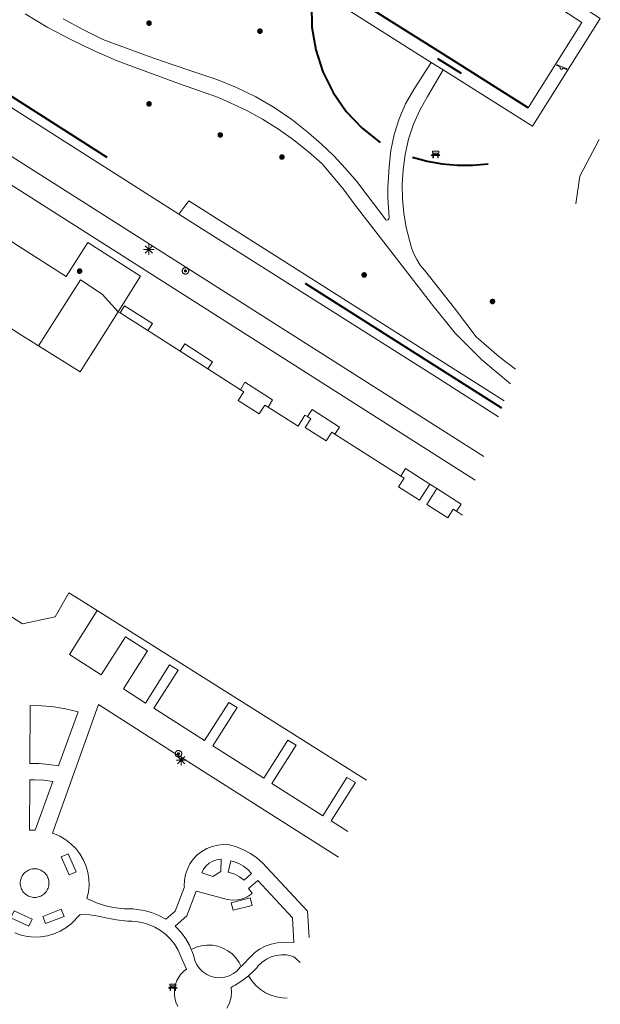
# Model space of a CAD drawing. Header units: metres. Extents: x 135779 to 137489, y 452643 to 455118.
# Tile 410 of 489: x 137225 to 137281, y 454115 to 454209. Entities that reach past the tile are written whole.
import ezdxf

# ---------------------------------------------------------------- set-up
doc = ezdxf.new("R2010")
doc.units = ezdxf.units.M
doc.linetypes.add('DGN_Style_3', pattern=[78.572352, 56.123108, -22.449243])
doc.linetypes.add('DGN_Style_4', pattern=[89.853097, 44.898487, -22.449243, 0.056123, -22.449243])
for name, color, linetype, lineweight in [('KTop_BTD_Groenvoorziening', 62, 'Continuous', 13), ('KTop_BTD_Groenvoorziening_gras- en kruidachtigen', 62, 'Continuous', 13), ('KTop_OTD_Onverhard_zand', 15, 'Continuous', 13), ('KTop_PAL_Lichtmast', 40, 'Continuous', 13), ('KTop_PND_Grondvlaksituatie van BAG-pand [tachy]', 1, 'Continuous', 13), ('KTop_PUT_Inspectie- of rioolput', 15, 'Continuous', 13), ('KTop_SHD_Hek (l)', 15, 'DGN_Style_4', 40), ('KTop_STM_Bank', 40, 'Continuous', 13), ('KTop_STM_Speelvoorziening', 40, 'Continuous', 13), ('KTop_VGO_Boom', 92, 'Continuous', 13), ('KTop_VGO_Haag (l)', 92, 'DGN_Style_3', 40), ('KTop_WGD_Fietspad', 40, 'Continuous', 13), ('KTop_WGD_Rijbaan_Lokale weg', 251, 'Continuous', 13), ('KTop_WGD_Voetpad', 251, 'Continuous', 13)]:
    doc.layers.add(name, color=color, linetype=linetype, lineweight=lineweight)

# ---------------------------------------------------------------- blocks, each defined once
blk = doc.blocks.new('PAL_Lichtmast')
at = {"layer": 'KTop_PAL_Lichtmast'}
for p, q in [((-0.354, -0.354), (0.354, 0.354)), ((0.354, -0.354), (-0.354, 0.354)), ((0, -0.5), (0, 0.5)), ((-0.5, 0), (0.5, 0))]:
    blk.add_line(p, q, dxfattribs=at)
blk = doc.blocks.new('PUT_Inspectie-_of_rioolput')
at = {"layer": 'KTop_PUT_Inspectie- of rioolput', "flags": 128}
for points in [[(0.31, 0), (0.308, 0.032), (0.303, 0.064), (0.294, 0.095), (0.283, 0.126), (0.268, 0.155), (0.25, 0.182), (0.23, 0.207), (0.207, 0.23), (0.182, 0.25), (0.154, 0.268), (0.126, 0.283), (0.095, 0.294), (0.064, 0.303), (0.032, 0.308), (0, 0.309), (-0.032, 0.308), (-0.064, 0.303), (-0.096, 0.294), (-0.126, 0.283), (-0.155, 0.268), (-0.182, 0.25), (-0.207, 0.23), (-0.23, 0.207), (-0.25, 0.182), (-0.268, 0.154), (-0.283, 0.126), (-0.294, 0.095), (-0.303, 0.064), (-0.308, 0.032), (-0.309, 0), (-0.308, -0.032), (-0.303, -0.064), (-0.294, -0.096), (-0.283, -0.126), (-0.268, -0.155), (-0.25, -0.182), (-0.23, -0.207), (-0.207, -0.23), (-0.182, -0.25), (-0.155, -0.268), (-0.126, -0.283), (-0.096, -0.294), (-0.064, -0.303), (-0.032, -0.308), (0, -0.309), (0.032, -0.308), (0.064, -0.303), (0.095, -0.294), (0.126, -0.283), (0.155, -0.268), (0.182, -0.25), (0.207, -0.23), (0.23, -0.207), (0.25, -0.182), (0.268, -0.155), (0.283, -0.126), (0.294, -0.096), (0.303, -0.064), (0.308, -0.032), (0.31, 0)], [(0.095, 0), (0.094, 0.009), (0.092, 0.019), (0.09, 0.029), (0.086, 0.038), (0.082, 0.047), (0.076, 0.055), (0.07, 0.063), (0.063, 0.07), (0.055, 0.076), (0.047, 0.082), (0.038, 0.086), (0.029, 0.09), (0.019, 0.092), (0.009, 0.094), (0, 0.094), (-0.01, 0.094), (-0.02, 0.092), (-0.029, 0.09), (-0.039, 0.086), (-0.048, 0.082), (-0.056, 0.076), (-0.064, 0.07), (-0.071, 0.063), (-0.077, 0.055), (-0.082, 0.047), (-0.087, 0.038), (-0.09, 0.029), (-0.093, 0.019), (-0.094, 0.009), (-0.095, 0), (-0.094, -0.01), (-0.093, -0.02), (-0.09, -0.029), (-0.087, -0.039), (-0.082, -0.048), (-0.077, -0.056), (-0.071, -0.064), (-0.064, -0.071), (-0.056, -0.077), (-0.047, -0.082), (-0.039, -0.087), (-0.029, -0.09), (-0.02, -0.093), (-0.01, -0.094), (0, -0.095), (0.009, -0.094), (0.019, -0.093), (0.029, -0.09), (0.038, -0.087), (0.047, -0.082), (0.055, -0.077), (0.063, -0.071), (0.07, -0.064), (0.076, -0.056), (0.082, -0.047), (0.086, -0.039), (0.09, -0.029), (0.092, -0.02), (0.094, -0.01), (0.095, 0)], [(0.035, 0), (0.034, 0.003), (0.034, 0.007), (0.033, 0.01), (0.031, 0.014), (0.03, 0.017), (0.028, 0.02), (0.026, 0.023), (0.023, 0.026), (0.02, 0.028), (0.017, 0.03), (0.014, 0.031), (0.01, 0.033), (0.007, 0.034), (0.003, 0.034), (0, 0.034), (-0.004, 0.034), (-0.007, 0.034), (-0.011, 0.033), (-0.014, 0.031), (-0.018, 0.03), (-0.021, 0.028), (-0.023, 0.026), (-0.026, 0.023), (-0.028, 0.02), (-0.03, 0.017), (-0.032, 0.014), (-0.033, 0.01), (-0.034, 0.007), (-0.035, 0.003), (-0.035, 0), (-0.035, -0.004), (-0.034, -0.007), (-0.033, -0.011), (-0.032, -0.014), (-0.03, -0.018), (-0.028, -0.021), (-0.026, -0.023), (-0.023, -0.026), (-0.021, -0.028), (-0.017, -0.03), (-0.014, -0.032), (-0.011, -0.033), (-0.007, -0.034), (-0.004, -0.035), (0, -0.035), (0.003, -0.035), (0.007, -0.034), (0.01, -0.033), (0.014, -0.032), (0.017, -0.03), (0.02, -0.028), (0.023, -0.026), (0.026, -0.023), (0.028, -0.021), (0.03, -0.017), (0.031, -0.014), (0.033, -0.011), (0.034, -0.007), (0.034, -0.004), (0.035, 0)], [(0.01, 0.02), (0.007, 0.02), (0.005, 0.021), (0.003, 0.022), (0.001, 0.022), (-0.001, 0.022), (-0.004, 0.022), (-0.006, 0.021), (-0.008, 0.02), (-0.01, 0.019), (-0.012, 0.018), (-0.014, 0.017), (-0.016, 0.015), (-0.017, 0.013), (-0.019, 0.012), (-0.02, 0.009), (-0.021, 0.007), (-0.022, 0.005), (-0.022, 0.003), (-0.022, 0.001), (-0.022, -0.001), (-0.022, -0.004), (-0.022, -0.006), (-0.021, -0.008), (-0.02, -0.01), (-0.019, -0.012), (-0.017, -0.014), (-0.016, -0.016), (-0.014, -0.017), (-0.012, -0.019), (-0.01, -0.02), (-0.008, -0.021), (-0.006, -0.022), (-0.003, -0.022), (-0.001, -0.022), (0.001, -0.022), (0.003, -0.022), (0.005, -0.022), (0.008, -0.021), (0.01, -0.02), (0.012, -0.019), (0.014, -0.017), (0.015, -0.016), (0.017, -0.014), (0.018, -0.012), (0.02, -0.01), (0.02, -0.008), (0.021, -0.006), (0.022, -0.003), (0.022, -0.001), (0.022, 0.001), (0.022, 0.003), (0.021, 0.005), (0.02, 0.008), (0.019, 0.01), (0.018, 0.012), (0.017, 0.014), (0.015, 0.015), (0.013, 0.017), (0.012, 0.018), (0.01, 0.02)]]:
    blk.add_lwpolyline(points, dxfattribs=at)
blk = doc.blocks.new('STM_Speelvoorziening')
at = {"layer": 'KTop_STM_Speelvoorziening'}
for p, q in [((-0.456, 0.218), (-0.455, 0.222)), ((-0.456, 0.214), (-0.456, 0.218)), ((-0.456, 0.21), (-0.456, 0.214)), ((-0.455, 0.206), (-0.456, 0.21)), ((-0.455, 0.222), (-0.454, 0.226)), ((-0.454, 0.202), (-0.455, 0.206)), ((-0.454, 0.226), (-0.453, 0.23)), ((-0.453, 0.198), (-0.454, 0.202)), ((-0.453, 0.23), (-0.451, 0.234)), ((-0.451, 0.194), (-0.453, 0.198)), ((-0.451, 0.234), (-0.449, 0.237)), ((-0.449, 0.19), (-0.451, 0.194)), ((-0.449, 0.237), (-0.446, 0.24)), ((-0.446, 0.187), (-0.449, 0.19)), ((-0.446, 0.24), (-0.443, 0.243)), ((-0.443, 0.184), (-0.446, 0.187)), ((-0.443, 0.243), (-0.44, 0.246)), ((-0.44, 0.182), (-0.443, 0.184)), ((-0.44, 0.246), (-0.436, 0.248)), ((-0.436, 0.179), (-0.44, 0.182)), ((-0.436, 0.248), (-0.433, 0.25)), ((-0.433, 0.178), (-0.436, 0.179)), ((-0.433, 0.25), (-0.429, 0.251)), ((-0.109, 0.044), (-0.433, 0.178)), ((-0.429, 0.251), (-0.425, 0.253)), ((-0.425, 0.253), (-0.421, 0.253)), ((-0.421, 0.253), (-0.417, 0.253)), ((-0.417, 0.253), (-0.412, 0.253)), ((-0.412, 0.253), (-0.408, 0.253)), ((-0.408, 0.253), (-0.404, 0.251)), ((-0.404, 0.251), (-0.402, 0.251)), ((-0.402, 0.251), (0.031, 0.072)), ((-0.14, -0.007), (-0.135, 0.006)), ((-0.135, 0.006), (-0.129, 0.018)), ((-0.129, 0.018), (-0.122, 0.029)), ((-0.122, 0.029), (-0.114, 0.04)), ((-0.114, 0.04), (-0.109, 0.044)), ((0.031, 0.072), (0.464, -0.106)), ((-0.146, -0.033), (-0.144, -0.02)), ((-0.146, -0.047), (-0.146, -0.033)), ((-0.146, -0.06), (-0.146, -0.047)), ((-0.144, -0.073), (-0.146, -0.06)), ((-0.144, -0.02), (-0.14, -0.007)), ((-0.14, -0.086), (-0.144, -0.073)), ((-0.135, -0.099), (-0.14, -0.086)), ((-0.129, -0.111), (-0.135, -0.099)), ((-0.122, -0.122), (-0.129, -0.111)), ((-0.114, -0.133), (-0.122, -0.122)), ((-0.104, -0.143), (-0.114, -0.133)), ((-0.093, -0.151), (-0.104, -0.143)), ((-0.082, -0.158), (-0.093, -0.151)), ((-0.07, -0.164), (-0.082, -0.158)), ((-0.057, -0.169), (-0.07, -0.164)), ((-0.044, -0.172), (-0.057, -0.169)), ((-0.031, -0.174), (-0.044, -0.172)), ((-0.017, -0.175), (-0.031, -0.174)), ((-0.004, -0.174), (-0.017, -0.175)), ((0.009, -0.172), (-0.004, -0.174)), ((0.022, -0.169), (0.009, -0.172)), ((0.035, -0.164), (0.022, -0.169)), ((0.047, -0.158), (0.035, -0.164)), ((0.058, -0.151), (0.047, -0.158)), ((0.069, -0.143), (0.058, -0.151)), ((0.078, -0.133), (0.069, -0.143)), ((0.086, -0.122), (0.078, -0.133)), ((0.094, -0.111), (0.086, -0.122)), ((0.1, -0.099), (0.094, -0.111)), ((0.105, -0.086), (0.1, -0.099)), ((0.108, -0.073), (0.105, -0.086)), ((0.11, -0.06), (0.108, -0.073)), ((0.112, -0.046), (0.11, -0.06)), ((0.434, -0.179), (0.112, -0.046)), ((0.439, -0.18), (0.434, -0.179)), ((0.443, -0.181), (0.439, -0.18)), ((0.447, -0.181), (0.443, -0.181)), ((0.451, -0.181), (0.447, -0.181)), ((0.455, -0.18), (0.451, -0.181)), ((0.459, -0.179), (0.455, -0.18)), ((0.463, -0.178), (0.459, -0.179)), ((0.467, -0.176), (0.463, -0.178)), ((0.464, -0.106), (0.467, -0.107)), ((0.467, -0.107), (0.47, -0.11)), ((0.47, -0.174), (0.467, -0.176)), ((0.47, -0.11), (0.474, -0.112)), ((0.474, -0.171), (0.47, -0.174)), ((0.474, -0.112), (0.477, -0.115)), ((0.477, -0.168), (0.474, -0.171)), ((0.477, -0.115), (0.479, -0.118)), ((0.479, -0.165), (0.477, -0.168)), ((0.479, -0.118), (0.481, -0.122)), ((0.481, -0.161), (0.479, -0.165)), ((0.481, -0.122), (0.483, -0.125)), ((0.483, -0.158), (0.481, -0.161)), ((0.483, -0.125), (0.485, -0.129)), ((0.485, -0.154), (0.483, -0.158)), ((0.485, -0.129), (0.486, -0.133)), ((0.486, -0.15), (0.485, -0.154)), ((0.486, -0.133), (0.486, -0.138)), ((0.486, -0.138), (0.487, -0.142)), ((0.487, -0.142), (0.486, -0.146)), ((0.486, -0.146), (0.486, -0.15))]:
    blk.add_line(p, q, dxfattribs=at)
blk = doc.blocks.new('STM_Bank')
at = {"layer": 'KTop_STM_Bank'}
for p, q in [((-0.416, -0.089), (-0.298, 0.019)), ((-0.298, 0.314), (0.298, 0.314)), ((-0.298, 0.143), (-0.298, 0.314)), ((-0.2, 0.143), (-0.298, 0.143)), ((-0.298, 0.019), (-0.2, 0.019)), ((-0.2, 0.019), (-0.2, 0.143)), ((0.157, 0.143), (-0.154, 0.143)), ((-0.154, 0.143), (-0.154, 0.019)), ((-0.154, 0.019), (0.157, 0.019)), ((0.157, 0.019), (0.157, 0.143)), ((0.298, 0.143), (0.203, 0.143)), ((0.203, 0.143), (0.203, 0.019)), ((0.203, 0.019), (0.298, 0.019)), ((0.298, 0.314), (0.298, 0.143)), ((0.298, 0.019), (0.416, -0.089)), ((-0.259, -0.089), (-0.416, -0.089)), ((-0.259, -0.315), (-0.259, -0.089)), ((-0.213, -0.315), (-0.259, -0.315)), ((0.216, -0.089), (-0.213, -0.089)), ((-0.213, -0.089), (-0.213, -0.315)), ((0.216, -0.305), (0.216, -0.089)), ((0.259, -0.305), (0.216, -0.305)), ((0.416, -0.089), (0.259, -0.089)), ((0.259, -0.089), (0.259, -0.305))]:
    blk.add_line(p, q, dxfattribs=at)
blk = doc.blocks.new('VGO_Boom')
at = {"layer": 'KTop_VGO_Boom', "flags": 128}
for points in [[(0.215, 0), (0.214, 0.022), (0.21, 0.045), (0.204, 0.066), (0.196, 0.087), (0.186, 0.108), (0.174, 0.126), (0.16, 0.144), (0.144, 0.16), (0.126, 0.174), (0.107, 0.186), (0.087, 0.196), (0.066, 0.204), (0.045, 0.21), (0.022, 0.214), (-0.001, 0.215), (-0.023, 0.214), (-0.045, 0.21), (-0.067, 0.204), (-0.088, 0.196), (-0.108, 0.186), (-0.127, 0.174), (-0.144, 0.16), (-0.16, 0.144), (-0.174, 0.126), (-0.187, 0.107), (-0.197, 0.087), (-0.205, 0.066), (-0.211, 0.045), (-0.214, 0.022), (-0.215, -0.001), (-0.214, -0.023), (-0.211, -0.045), (-0.205, -0.067), (-0.197, -0.088), (-0.187, -0.108), (-0.174, -0.127), (-0.16, -0.144), (-0.144, -0.16), (-0.127, -0.174), (-0.108, -0.187), (-0.088, -0.197), (-0.067, -0.205), (-0.045, -0.211), (-0.023, -0.214), (0, -0.215), (0.022, -0.214), (0.045, -0.211), (0.066, -0.205), (0.087, -0.197), (0.108, -0.187), (0.126, -0.174), (0.144, -0.16), (0.16, -0.144), (0.174, -0.127), (0.186, -0.108), (0.196, -0.088), (0.204, -0.067), (0.21, -0.045), (0.214, -0.023), (0.215, -0.001)], [(0.155, 0), (0.154, 0.016), (0.152, 0.032), (0.147, 0.048), (0.142, 0.063), (0.134, 0.078), (0.125, 0.091), (0.115, 0.104), (0.104, 0.115), (0.091, 0.125), (0.077, 0.134), (0.063, 0.142), (0.048, 0.147), (0.032, 0.152), (0.016, 0.154), (-0.001, 0.155), (-0.017, 0.154), (-0.033, 0.152), (-0.048, 0.147), (-0.064, 0.142), (-0.078, 0.134), (-0.092, 0.125), (-0.104, 0.115), (-0.116, 0.104), (-0.126, 0.091), (-0.135, 0.077), (-0.142, 0.063), (-0.148, 0.048), (-0.152, 0.032), (-0.155, 0.016), (-0.155, -0.001), (-0.155, -0.017), (-0.152, -0.033), (-0.148, -0.048), (-0.142, -0.064), (-0.135, -0.078), (-0.126, -0.092), (-0.116, -0.104), (-0.104, -0.116), (-0.092, -0.126), (-0.078, -0.135), (-0.064, -0.142), (-0.048, -0.148), (-0.033, -0.152), (-0.017, -0.155), (0, -0.155), (0.016, -0.155), (0.032, -0.152), (0.048, -0.148), (0.063, -0.142), (0.078, -0.135), (0.091, -0.126), (0.104, -0.116), (0.115, -0.104), (0.125, -0.092), (0.134, -0.078), (0.142, -0.064), (0.147, -0.048), (0.152, -0.033), (0.154, -0.017), (0.155, -0.001)], [(0.095, 0), (0.094, 0.01), (0.093, 0.02), (0.09, 0.029), (0.087, 0.039), (0.082, 0.048), (0.077, 0.056), (0.071, 0.064), (0.064, 0.071), (0.056, 0.077), (0.047, 0.082), (0.039, 0.087), (0.029, 0.09), (0.02, 0.093), (0.01, 0.094), (-0.001, 0.095), (-0.01, 0.094), (-0.02, 0.093), (-0.03, 0.09), (-0.039, 0.087), (-0.048, 0.082), (-0.056, 0.077), (-0.064, 0.071), (-0.071, 0.064), (-0.077, 0.056), (-0.083, 0.047), (-0.087, 0.039), (-0.091, 0.029), (-0.093, 0.02), (-0.095, 0.01), (-0.095, -0.001), (-0.095, -0.01), (-0.093, -0.02), (-0.091, -0.03), (-0.087, -0.039), (-0.083, -0.048), (-0.077, -0.056), (-0.071, -0.064), (-0.064, -0.071), (-0.056, -0.077), (-0.048, -0.083), (-0.039, -0.087), (-0.03, -0.091), (-0.02, -0.093), (-0.01, -0.095), (0, -0.095), (0.01, -0.095), (0.02, -0.093), (0.029, -0.091), (0.039, -0.087), (0.048, -0.083), (0.056, -0.077), (0.064, -0.071), (0.071, -0.064), (0.077, -0.056), (0.082, -0.048), (0.087, -0.039), (0.09, -0.03), (0.093, -0.02), (0.094, -0.01), (0.095, -0.001)], [(0.035, 0), (0.035, 0.004), (0.034, 0.007), (0.033, 0.011), (0.032, 0.014), (0.03, 0.018), (0.028, 0.021), (0.026, 0.023), (0.023, 0.026), (0.021, 0.028), (0.017, 0.03), (0.014, 0.032), (0.011, 0.033), (0.007, 0.034), (0.004, 0.035), (-0.001, 0.035), (-0.004, 0.035), (-0.008, 0.034), (-0.011, 0.033), (-0.015, 0.032), (-0.018, 0.03), (-0.021, 0.028), (-0.024, 0.026), (-0.027, 0.023), (-0.029, 0.021), (-0.031, 0.017), (-0.032, 0.014), (-0.034, 0.011), (-0.035, 0.007), (-0.035, 0.004), (-0.035, -0.001), (-0.035, -0.004), (-0.035, -0.008), (-0.034, -0.011), (-0.032, -0.015), (-0.031, -0.018), (-0.029, -0.021), (-0.027, -0.024), (-0.024, -0.027), (-0.021, -0.029), (-0.018, -0.031), (-0.015, -0.032), (-0.011, -0.034), (-0.008, -0.035), (-0.004, -0.035), (0, -0.035), (0.004, -0.035), (0.007, -0.035), (0.011, -0.034), (0.014, -0.032), (0.018, -0.031), (0.021, -0.029), (0.023, -0.027), (0.026, -0.024), (0.028, -0.021), (0.03, -0.018), (0.032, -0.015), (0.033, -0.011), (0.034, -0.008), (0.035, -0.004), (0.035, 0)]]:
    blk.add_lwpolyline(points, dxfattribs=at)

msp = doc.modelspace()

# ---------------------------------------------------------------- linework, layer by layer
at = {"layer": 'KTop_BTD_Groenvoorziening', "flags": 128}
for points in [[(137278.486, 454191.619), (137278.883, 454194.273), (137280.718, 454197.76)], [(137271.656, 454172.821), (137241.545, 454191.916), (137240.61, 454190.642)], [(137246.546, 454118.839), (137246.345, 454119.228), (137246.043, 454119.653), (137245.68, 454120.026), (137245.263, 454120.34), (137244.804, 454120.586), (137244.313, 454120.759), (137243.801, 454120.855), (137243.28, 454120.872), (137242.763, 454120.809), (137242.261, 454120.667), (137241.787, 454120.451)], [(137250.944, 454115.823), (137250.506, 454115.831), (137249.937, 454115.922), (137249.386, 454116.091), (137248.864, 454116.334), (137248.38, 454116.647), (137247.945, 454117.024), (137247.565, 454117.458), (137247.25, 454117.94)]]:
    msp.add_lwpolyline(points, dxfattribs=at)
at = {"layer": 'KTop_BTD_Groenvoorziening_gras- en kruidachtigen', "flags": 128}
for points in [[(137235.008, 454181.21), (137235.42, 454181.9), (137238.08, 454180.21), (137237.65, 454179.53)], [(137240.735, 454177.567), (137241.18, 454178.25), (137243.82, 454176.56), (137243.379, 454175.874)], [(137246.486, 454173.884), (137246.91, 454174.59), (137249.55, 454172.91), (137249.12, 454172.21)], [(137252.872, 454171.313), (137253.32, 454172), (137255.94, 454170.32), (137255.502, 454169.638)], [(137261.801, 454165.636), (137262.25, 454166.35), (137264.56, 454164.87)], [(137265.24, 454164.44), (137267.55, 454162.96), (137267.12, 454162.277)]]:
    msp.add_lwpolyline(points, dxfattribs=at)
at = {"layer": 'KTop_OTD_Onverhard_zand', "flags": 128}
msp.add_lwpolyline([(137245.774, 454124.193), (137245.59, 454124.904), (137247.419, 454125.38), (137247.603, 454124.669), (137245.774, 454124.193)], dxfattribs=at)
at = {"layer": 'KTop_PND_Grondvlaksituatie van BAG-pand [tachy]', "flags": 128}
for points in [[(137227.198, 454178.077), (137225.433, 454179.189), (137222.205, 454181.24)], [(137234.82, 454181.33), (137231.168, 454175.575), (137227.198, 454178.077)], [(137234.82, 454181.33), (137235.008, 454181.21)], [(137237.65, 454179.53), (137235.008, 454181.21)], [(137237.65, 454179.53), (137240.735, 454177.567)], [(137243.379, 454175.874), (137240.735, 454177.567)], [(137243.379, 454175.874), (137246.486, 454173.884)], [(137249.12, 454172.21), (137248.8, 454172.42), (137248.27, 454171.59), (137246.26, 454172.86), (137246.79, 454173.69), (137246.486, 454173.884)], [(137249.12, 454172.21), (137251.98, 454170.41), (137252.64, 454171.46), (137252.872, 454171.313)], [(137255.502, 454169.638), (137255.2, 454169.83), (137254.67, 454169), (137252.66, 454170.28), (137253.19, 454171.11), (137252.872, 454171.313)], [(137255.502, 454169.638), (137261.801, 454165.636)], [(137264.56, 454164.87), (137263.59, 454163.34), (137261.58, 454164.61), (137262.11, 454165.44), (137261.801, 454165.636)], [(137267.12, 454162.277), (137266.8, 454162.48), (137266.27, 454161.66), (137264.27, 454162.94), (137265.24, 454164.44)], [(137264.56, 454164.87), (137265.24, 454164.44)], [(137267.12, 454162.277), (137267.692, 454161.914)], [(137221.668, 454154.053), (137225.67, 454151.53), (137228.79, 454152.2), (137230.1, 454154.51), (137231.075, 454153.896), (137232.787, 454152.817)], [(137232.787, 454152.817), (137258.502, 454136.622)]]:
    msp.add_lwpolyline(points, dxfattribs=at)
at = {"layer": 'KTop_SHD_Hek (l)', "flags": 128}
for points in [[(137273.959, 454200.79), (137266.505, 454205.488), (137265.375, 454206.201), (137257.101, 454211.416), (137262.522, 454219.724), (137279.082, 454208.919), (137273.959, 454200.79)], [(137267.572, 454204.063), (137265.336, 454205.468)]]:
    msp.add_lwpolyline(points, dxfattribs=at)
at = {"layer": 'KTop_VGO_Haag (l)', "flags": 128}
for points in [[(137120.092, 454268.407), (137200.317, 454217.345), (137252.707, 454184.016), (137271.411, 454172.149)], [(137255.061, 454217.011), (137254.153, 454215.004), (137253.55, 454212.885), (137253.265, 454210.701), (137253.304, 454208.499), (137253.666, 454206.326), (137254.343, 454204.23), (137255.321, 454202.257), (137256.579, 454200.448), (137258.088, 454198.844), (137259.817, 454197.479)], [(137262.899, 454196.066), (137264.312, 454195.69), (137265.754, 454195.438), (137267.211, 454195.312), (137268.674, 454195.313), (137270.132, 454195.441)]]:
    msp.add_lwpolyline(points, dxfattribs=at)
at = {"layer": 'KTop_WGD_Fietspad', "flags": 128}
for points in [[(137128.751, 454261.717), (137144.258, 454251.834), (137155.619, 454244.608), (137165.534, 454238.291), (137166.954, 454237.387), (137175.516, 454231.966), (137191.322, 454221.911), (137203.892, 454213.92), (137211.343, 454209.208), (137219.625, 454203.969), (137231.747, 454196.275), (137240.61, 454190.642)], [(137170.611, 454227.741), (137171.836, 454229.656), (137178.08, 454225.697), (137209.152, 454205.964), (137218.544, 454200), (137269.722, 454167.499)], [(137240.61, 454190.642), (137247.879, 454186.021), (137265.208, 454175.071), (137271.105, 454171.305)]]:
    msp.add_lwpolyline(points, dxfattribs=at)
at = {"layer": 'KTop_WGD_Rijbaan_Lokale weg', "flags": 128}
for points in [[(137176.892, 454214.422), (137180.126, 454214.322), (137180.621, 454214.29), (137181.576, 454214.168), (137182.517, 454213.967), (137182.899, 454213.863), (137183.859, 454213.543), (137184.791, 454213.149), (137185.689, 454212.682), (137189.728, 454210.142), (137206.033, 454200), (137215.96, 454193.69), (137225.37, 454187.56), (137229.83, 454184.69), (137231.9, 454187.94), (137236.94, 454184.72), (137234.82, 454181.33)], [(137227.198, 454178.077), (137231.197, 454184.385), (137233.267, 454183.005), (137234.82, 454181.33)]]:
    msp.add_lwpolyline(points, dxfattribs=at)
at = {"layer": 'KTop_WGD_Voetpad', "flags": 128}
for points in [[(137268.903, 454165.245), (137214.249, 454200), (137207.865, 454204.059), (137186.43, 454217.69), (137170.611, 454227.741)], [(137264.693, 454205.118), (137255.318, 454211.026), (137262.15, 454221.496), (137280.837, 454209.302), (137274.359, 454199.025), (137265.823, 454204.405)], [(137273.959, 454200.79), (137279.082, 454208.919), (137262.522, 454219.724), (137257.101, 454211.416), (137265.375, 454206.201), (137266.505, 454205.488), (137273.959, 454200.79)], [(137272.248, 454174.452), (137269.518, 454176.724), (137266.983, 454179.288), (137264.708, 454182.085), (137261.606, 454186.107), (137257.424, 454191.487), (137256.299, 454193.048), (137254.273, 454195.44), (137252.948, 454196.626), (137251.557, 454197.735), (137250.105, 454198.761), (137248.596, 454199.703), (137247.035, 454200.557), (137244.375, 454201.772), (137240.656, 454203.081), (137237.023, 454204.411), (137234.712, 454205.284), (137232.442, 454206.258), (137230.216, 454207.33), (137228.04, 454208.499), (137225.917, 454209.761)], [(137229.555, 454209.267), (137231.435, 454208.248), (137233.356, 454207.31), (137235.518, 454206.512), (137237.686, 454205.73), (137239.86, 454204.964), (137242.038, 454204.213), (137244.223, 454203.478), (137246.115, 454202.727), (137247.948, 454201.839), (137249.711, 454200.82), (137251.395, 454199.675), (137252.991, 454198.41), (137254.22, 454197.328), (137255.397, 454196.19), (137256.52, 454194.999), (137257.586, 454193.756), (137258.592, 454192.464), (137260.302, 454190.186), (137260.376, 454190.108), (137260.48, 454190.08), (137260.583, 454190.108), (137260.658, 454190.186), (137260.682, 454190.29), (137260.605, 454191.261), (137260.565, 454192.233), (137260.565, 454193.207), (137260.603, 454194.18), (137260.679, 454195.15), (137260.828, 454196.711), (137261.142, 454198.248), (137261.618, 454199.742), (137262.249, 454201.177), (137263.03, 454202.537), (137264.693, 454205.118)], [(137265.823, 454204.405), (137264.342, 454201.871), (137263.6, 454200.578), (137262.991, 454199.218), (137262.522, 454197.803), (137262.198, 454196.348), (137262.023, 454194.868), (137261.933, 454193.487), (137261.951, 454192.104), (137262.076, 454190.727), (137262.307, 454189.363), (137262.643, 454188.021), (137262.808, 454187.426), (137263.033, 454186.85), (137263.314, 454186.3), (137263.65, 454185.782), (137264.037, 454185.3), (137266.913, 454181.668), (137269, 454178.936), (137271.156, 454177.053), (137272.754, 454175.845)], [(137265.823, 454204.405), (137264.693, 454205.118)], [(137256.724, 454131.73), (137255.15, 454132.73), (137257.45, 454136.38), (137256.65, 454136.88), (137254.35, 454133.22), (137249.49, 454136.3), (137251.8, 454139.95), (137250.99, 454140.44), (137248.71, 454136.81), (137243.84, 454139.9), (137246.17, 454143.54), (137245.36, 454144.03), (137243.04, 454140.41), (137238.21, 454143.48), (137240.52, 454147.1), (137239.72, 454147.62), (137237.43, 454143.97), (137235.32, 454145.33), (137237.622, 454148.956), (137235.492, 454150.311), (137233.17, 454146.68), (137230.17, 454148.62), (137232.787, 454152.817)], [(137228.174, 454138.124), (137229.117, 454137.972), (137230.995, 454143.124), (137230.861, 454143.162), (137229.765, 454143.428), (137228.653, 454143.616), (137227.53, 454143.724), (137226.403, 454143.753), (137226.372, 454138.194), (137227.221, 454138.197), (137228.174, 454138.124)], [(137255.83, 454129.271), (137240.76, 454138.84), (137240.19, 454139.2), (137232.942, 454143.83), (137228.541, 454131.555), (137228.664, 454131.513), (137229.249, 454131.26), (137229.798, 454130.935), (137230.302, 454130.544), (137230.753, 454130.093), (137231.144, 454129.59), (137231.47, 454129.041), (137231.724, 454128.456), (137231.903, 454127.844), (137232.003, 454127.214), (137232.025, 454126.576), (137231.966, 454125.941), (137231.827, 454125.309), (137232.723, 454124.915), (137233.514, 454124.655), (137234.326, 454124.471), (137234.585, 454124.43), (137235.414, 454124.35), (137236.24, 454124.35), (137236.6, 454124.28), (137237.297, 454124.178), (137237.977, 454123.997), (137238.632, 454123.74), (137239.366, 454123.352), (137240.241, 454124.116), (137241.124, 454126.445), (137241.121, 454126.515), (137241.14, 454127.067), (137241.239, 454127.609), (137241.414, 454128.132), (137241.664, 454128.624), (137241.982, 454129.074), (137242.362, 454129.474), (137242.795, 454129.815), (137243.274, 454130.089), (137243.786, 454130.292), (137244.323, 454130.418), (137244.873, 454130.465), (137245.423, 454130.433), (137246.099, 454130.239), (137246.78, 454129.963), (137247.427, 454129.615), (137248.033, 454129.198), (137248.589, 454128.718), (137252.88, 454124.1), (137253.047, 454121.611)], [(137226.363, 454136.641), (137226.336, 454131.829), (137226.887, 454131.853), (137228.579, 454136.495), (137227.699, 454136.613), (137226.812, 454136.652), (137226.363, 454136.641)], [(137230.124, 454127.567), (137230.797, 454127.861), (137230.039, 454129.592), (137229.366, 454129.298), (137230.124, 454127.567)], [(137242.796, 454127.762), (137243.836, 454127.43), (137244.599, 454127.884), (137244.652, 454129.066), (137244.612, 454129.066), (137244.219, 454129.019), (137243.843, 454128.895), (137243.5, 454128.698), (137243.204, 454128.436), (137242.966, 454128.119), (137242.796, 454127.762)], [(137245.823, 454128.853), (137245.573, 454128.916), (137245.296, 454127.837), (137245.444, 454127.802), (137245.941, 454127.632), (137246.406, 454127.389), (137246.829, 454127.077), (137247.545, 454127.703), (137247.186, 454128.086), (137246.772, 454128.41), (137246.315, 454128.668), (137245.823, 454128.853)], [(137225.465, 454126.671), (137225.481, 454126.552), (137225.507, 454126.435), (137225.543, 454126.322), (137225.589, 454126.211), (137225.644, 454126.105), (137225.708, 454126.004), (137225.781, 454125.91), (137225.861, 454125.821), (137225.95, 454125.741), (137226.044, 454125.668), (137226.145, 454125.604), (137226.251, 454125.549), (137226.362, 454125.503), (137226.475, 454125.467), (137226.592, 454125.441), (137226.711, 454125.425), (137226.83, 454125.42), (137226.949, 454125.425), (137227.068, 454125.441), (137227.185, 454125.467), (137227.298, 454125.503), (137227.409, 454125.549), (137227.515, 454125.604), (137227.616, 454125.668), (137227.71, 454125.741), (137227.799, 454125.821), (137227.879, 454125.91), (137227.952, 454126.004), (137228.016, 454126.105), (137228.071, 454126.211), (137228.117, 454126.322), (137228.153, 454126.435), (137228.179, 454126.552), (137228.195, 454126.671), (137228.2, 454126.79), (137228.195, 454126.909), (137228.179, 454127.028), (137228.153, 454127.145), (137228.117, 454127.258), (137228.071, 454127.369), (137228.016, 454127.475), (137227.952, 454127.576), (137227.879, 454127.67), (137227.799, 454127.759), (137227.71, 454127.839), (137227.616, 454127.912), (137227.515, 454127.976), (137227.409, 454128.031), (137227.298, 454128.077), (137227.185, 454128.113), (137227.068, 454128.139), (137226.949, 454128.155), (137226.83, 454128.16), (137226.711, 454128.155), (137226.592, 454128.139), (137226.475, 454128.113), (137226.362, 454128.077), (137226.251, 454128.031), (137226.145, 454127.976), (137226.044, 454127.912), (137225.95, 454127.839), (137225.861, 454127.759), (137225.781, 454127.67), (137225.708, 454127.576), (137225.644, 454127.475), (137225.589, 454127.369), (137225.543, 454127.258), (137225.507, 454127.145), (137225.481, 454127.028), (137225.465, 454126.909), (137225.46, 454126.79), (137225.465, 454126.671)], [(137246.546, 454118.839), (137246.69, 454118.97), (137247.46, 454119.79), (137247.821, 454120.123), (137248.307, 454120.474), (137248.836, 454120.757), (137249.398, 454120.967), (137249.983, 454121.101), (137250.581, 454121.155), (137251.591, 454121.113), (137251.457, 454123.483), (137248.132, 454127.036), (137247.254, 454126.268), (137247.605, 454125.816), (137247.513, 454125.743), (137247.111, 454125.488), (137246.672, 454125.304), (137246.209, 454125.195), (137245.733, 454125.166), (137245.26, 454125.216), (137242.248, 454126.01), (137241.355, 454123.656), (137240.244, 454122.687), (137240.844, 454122.034), (137241.259, 454121.465), (137241.606, 454120.853), (137241.787, 454120.451)], [(137226.284, 454122.688), (137226.591, 454123.355), (137224.874, 454124.143), (137224.567, 454123.476), (137226.284, 454122.688)], [(137240.518, 454115), (137240.324, 454115.425), (137240.31, 454115.465), (137240.247, 454115.676), (137240.172, 454116.137), (137240.177, 454116.604), (137240.261, 454117.063), (137240.422, 454117.501), (137240.508, 454117.668), (137240.768, 454118.055), (137241.091, 454118.393), (137241.33, 454118.58), (137240.79, 454119.8), (137240.533, 454120.385), (137240.206, 454120.933), (137239.812, 454121.437), (137239.359, 454121.887), (137238.852, 454122.277), (137238.302, 454122.6), (137237.715, 454122.853), (137237.101, 454123.03), (137236.47, 454123.129), (137236.11, 454123.15), (137235.7, 454123.17), (137234.657, 454123.282), (137233.626, 454123.474), (137232.93, 454123.65), (137232.1, 454123.76), (137231.181, 454123.785), (137230.306, 454122.91), (137229.803, 454122.518), (137229.254, 454122.193), (137228.669, 454121.939), (137228.057, 454121.76), (137227.427, 454121.658), (137226.79, 454121.637), (137226.155, 454121.695), (137225.532, 454121.832), (137224.931, 454122.047)], [(137227.879, 454122.932), (137229.642, 454123.611), (137229.379, 454124.297), (137227.616, 454123.617), (137227.879, 454122.932)], [(137241.787, 454120.451), (137241.84, 454120.316), (137241.89, 454120.18), (137242.01, 454119.92), (137242.023, 454119.831), (137242.136, 454119.4), (137242.324, 454118.997), (137242.581, 454118.633), (137242.899, 454118.322), (137243.267, 454118.072), (137243.674, 454117.892), (137244.107, 454117.787), (137244.551, 454117.762), (137244.993, 454117.816), (137245.418, 454117.949), (137245.812, 454118.155), (137246.163, 454118.428), (137246.46, 454118.76), (137246.546, 454118.839)], [(137252.17, 454119.198), (137251.77, 454119.6), (137251.57, 454119.77), (137251.375, 454119.833), (137250.885, 454119.931), (137250.385, 454119.95), (137249.888, 454119.89), (137249.408, 454119.751), (137248.955, 454119.538), (137248.542, 454119.255), (137248.18, 454118.91), (137248.03, 454118.72), (137247.816, 454118.483), (137247.25, 454117.94)], [(137247.25, 454117.94), (137246.629, 454117.459), (137245.963, 454117.043), (137245.77, 454116.94), (137245.58, 454116.83), (137245.624, 454116.365), (137245.588, 454115.9), (137245.473, 454115.447), (137245.397, 454115.255), (137245.175, 454114.844)]]:
    msp.add_lwpolyline(points, dxfattribs=at)

# ---------------------------------------------------------------- block references
at = {"layer": 'KTop_PAL_Lichtmast'}
for p in [(137237.736, 454187.26), (137240.831, 454138.53)]:
    msp.add_blockref('PAL_Lichtmast', p, dxfattribs=at)
at = {"layer": 'KTop_PUT_Inspectie- of rioolput'}
for p, rotation in [((137241.233, 454185.223), 57.5819648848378), ((137240.566, 454139.137), 237.724355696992)]:
    msp.add_blockref('PUT_Inspectie-_of_rioolput', p, dxfattribs=dict(at, rotation=rotation))
at = {"layer": 'KTop_STM_Bank'}
for p in [(137265.11, 454196.326), (137240.027, 454116.842)]:
    msp.add_blockref('STM_Bank', p, dxfattribs=at)
at = {"layer": 'KTop_STM_Speelvoorziening'}
msp.add_blockref('STM_Speelvoorziening', (137277.148, 454204.64), dxfattribs=at)
at = {"layer": 'KTop_VGO_Boom'}
for p in [(137237.757, 454208.871), (137248.336, 454208.105), (137237.757, 454201.164), (137244.554, 454198.197), (137250.442, 454196.091), (137231.127, 454185.201), (137258.292, 454184.842), (137270.546, 454182.305)]:
    msp.add_blockref('VGO_Boom', p, dxfattribs=at)

doc.saveas('drawing.dxf')
